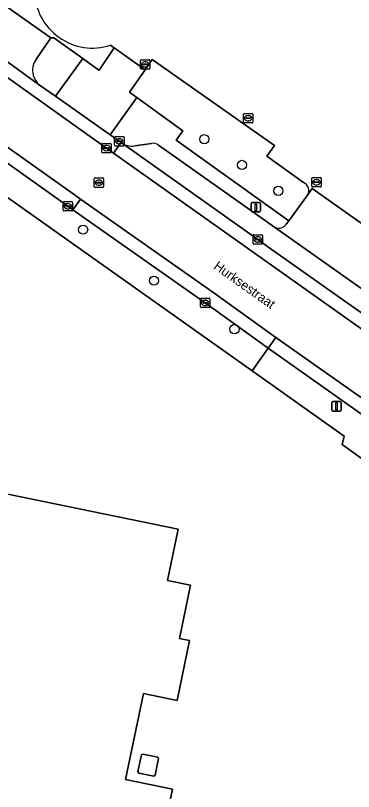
# Model space of a CAD drawing. Extents: x 157692 to 159674, y 381452 to 383291.
# Drawn here: x 158848.6 to 158884.5, y 382546.7 to 382629.4 of the extents above; entities that cross this region are included whole.
import ezdxf

# ---------------------------------------------------------------- set-up
doc = ezdxf.new("R2010")
doc.units = 0
for name, color, linetype in [('IMGEO_Boom', 7, 'Continuous'), ('IMGEO_Erf', 7, 'Continuous'), ('IMGEO_Groenvoorziening', 7, 'Continuous'), ('IMGEO_Kolk', 7, 'Continuous'), ('IMGEO_Lichtmast', 7, 'Continuous'), ('IMGEO_Openbare_ruimte_label', 7, 'Continuous'), ('IMGEO_Pand', 7, 'Continuous'), ('IMGEO_Parkeervlak_open', 7, 'Continuous'), ('IMGEO_Rijbaan_lokaal_gesloten', 7, 'Continuous'), ('IMGEO_Rijbaan_lokaal_open', 7, 'Continuous'), ('IMGEO_Rioolput', 7, 'Continuous'), ('IMGEO_Voetpad_open', 7, 'Continuous')]:
    doc.layers.add(name, color=color, linetype=linetype)

msp = doc.modelspace()

# ---------------------------------------------------------------- linework, layer by layer
at = {"layer": 'IMGEO_Boom'}
for centre in [(158868.641, 382616.248), (158872.656, 382613.511), (158876.523, 382610.753), (158855.745, 382606.614), (158863.285, 382601.179), (158871.85, 382596)]:
    msp.add_circle(centre, 0.489, dxfattribs=at)
at = {"layer": 'IMGEO_Erf'}
for points in [[(159002.332, 382500), (159000.76, 382501.216), (159000, 382501.76), (158990.321, 382508.687), (158983.311, 382513.649), (158918.117, 382560.072), (158891.352, 382579.085), (158890.89, 382578.255), (158883.322, 382583.701), (158883.51, 382584.587), (158873.747, 382591.565), (158821.576, 382628.531)], [(158858.675, 382626.262), (158858.855, 382626.134), (158859.067, 382625.984), (158862.352, 382623.66), (158863.098, 382624.728), (158876.096, 382615.568), (158875.296, 382614.432), (158879.213, 382611.652)], [(158879.636, 382610.297), (158880.139, 382610.995), (158888.489, 382605.069), (158886.581, 382602.363)], [(158836.154, 382580.794), (158865.864, 382574.705), (158864.739, 382569.22), (158867.17, 382568.725), (158866.013, 382563.052), (158867.062, 382562.838), (158865.757, 382556.44), (158862.18, 382557.169), (158860.256, 382548.012), (158865.248, 382546.982), (158864.244, 382542.084), (158860.855, 382525.561), (158855.609, 382526.606), (158856.638, 382531.766), (158851.776, 382532.757), (158850.743, 382527.576), (158850.448, 382527.635), (158851.481, 382532.817), (158821.701, 382538.89)]]:
    msp.add_lwpolyline(points, dxfattribs=at)
msp.add_lwpolyline([(158861.66, 382548.704), (158861.561, 382548.854), (158861.95, 382550.644), (158862.098, 382550.729), (158863.688, 382550.401), (158863.785, 382550.254), (158863.409, 382548.477), (158863.261, 382548.374)], close=True, dxfattribs=at)
for centre, radius, start, end in [((158856.765, 382632.158), 6.198, 181.04601, 287.95087), ((158878.796, 382610.778), 0.968, 330.19696, 64.47738)]:
    msp.add_arc(centre, radius, start, end, dxfattribs=at)
at = {"layer": 'IMGEO_Groenvoorziening'}
for points in [[(158822.823, 382650.335), (158817.813, 382652.434), (158815.882, 382650.221), (158816.184, 382650.112), (158816.485, 382650.003), (158816.653, 382649.827), (158828.502, 382643.944), (158829.096, 382643.49), (158833.383, 382640.454), (158852.305, 382627.052), (158852.616, 382627.067), (158855.715, 382624.856), (158857.174, 382623.802), (158857.439, 382623.61), (158859.067, 382625.984), (158858.855, 382626.134), (158858.675, 382626.262)], [(158879.213, 382611.652), (158875.296, 382614.432), (158876.096, 382615.568), (158863.098, 382624.728), (158862.352, 382623.66)], [(158862.352, 382623.66), (158860.682, 382621.269), (158861.48, 382620.695), (158866.357, 382617.139), (158865.648, 382616.157), (158877.648, 382607.542), (158879.636, 382610.297)]]:
    msp.add_lwpolyline(points, dxfattribs=at)
for centre, radius, start, end in [((158856.765, 382632.158), 6.198, 181.04601, 287.95087), ((158878.796, 382610.778), 0.968, 330.19696, 64.47738)]:
    msp.add_arc(centre, radius, start, end, dxfattribs=at)
at = {"layer": 'IMGEO_Kolk'}
for p, q in [((158861.855, 382623.8), (158861.855, 382624.652)), ((158861.93, 382624.726), (158862.782, 382624.726)), ((158862.856, 382624.652), (158862.856, 382623.8)), ((158862.114, 382624.22), (158862.114, 382624.232)), ((158862.552, 382624.183), (158862.154, 382624.183)), ((158862.157, 382624.269), (158862.555, 382624.269)), ((158862.366, 382623.946), (158862.341, 382623.946)), ((158862.343, 382624.506), (158862.368, 382624.506)), ((158862.598, 382624.232), (158862.598, 382624.22)), ((158862.782, 382623.726), (158861.93, 382623.726)), ((158872.821, 382618.057), (158872.821, 382618.909)), ((158872.896, 382618.983), (158873.748, 382618.983)), ((158873.822, 382618.909), (158873.822, 382618.057)), ((158873.748, 382617.983), (158872.896, 382617.983)), ((158873.08, 382618.477), (158873.08, 382618.489)), ((158873.518, 382618.44), (158873.12, 382618.44)), ((158873.123, 382618.526), (158873.521, 382618.526)), ((158873.332, 382618.203), (158873.307, 382618.203)), ((158873.309, 382618.763), (158873.334, 382618.763)), ((158873.564, 382618.489), (158873.564, 382618.477)), ((158859.098, 382615.6), (158859.098, 382616.452)), ((158859.173, 382616.526), (158860.025, 382616.526)), ((158860.099, 382616.452), (158860.099, 382615.6)), ((158860.025, 382615.526), (158859.173, 382615.526)), ((158859.357, 382616.02), (158859.357, 382616.032)), ((158859.795, 382615.983), (158859.397, 382615.983)), ((158859.4, 382616.069), (158859.798, 382616.069)), ((158859.609, 382615.746), (158859.584, 382615.746)), ((158859.586, 382616.306), (158859.611, 382616.306)), ((158859.841, 382616.032), (158859.841, 382616.02)), ((158880.088, 382611.242), (158880.088, 382612.094)), ((158880.163, 382612.168), (158881.015, 382612.168)), ((158880.347, 382611.662), (158880.347, 382611.674)), ((158880.785, 382611.625), (158880.387, 382611.625)), ((158880.39, 382611.711), (158880.788, 382611.711)), ((158880.599, 382611.388), (158880.574, 382611.388)), ((158880.576, 382611.948), (158880.601, 382611.948)), ((158880.831, 382611.674), (158880.831, 382611.662)), ((158881.089, 382612.094), (158881.089, 382611.242)), ((158881.015, 382611.168), (158880.163, 382611.168)), ((158853.623, 382608.677), (158853.623, 382609.529)), ((158853.698, 382609.603), (158854.55, 382609.603)), ((158853.882, 382609.097), (158853.882, 382609.109)), ((158854.32, 382609.06), (158853.922, 382609.06)), ((158853.925, 382609.146), (158854.323, 382609.146)), ((158854.111, 382609.383), (158854.136, 382609.383)), ((158854.366, 382609.109), (158854.366, 382609.097)), ((158854.624, 382609.529), (158854.624, 382608.677)), ((158854.55, 382608.603), (158853.698, 382608.603)), ((158854.134, 382608.823), (158854.109, 382608.823)), ((158873.829, 382605.144), (158873.829, 382605.996)), ((158873.904, 382606.07), (158874.756, 382606.07)), ((158874.088, 382605.564), (158874.088, 382605.576)), ((158874.131, 382605.613), (158874.529, 382605.613)), ((158874.317, 382605.85), (158874.342, 382605.85)), ((158874.572, 382605.576), (158874.572, 382605.564)), ((158874.83, 382605.996), (158874.83, 382605.144)), ((158874.756, 382605.07), (158873.904, 382605.07)), ((158874.526, 382605.527), (158874.128, 382605.527)), ((158874.34, 382605.29), (158874.315, 382605.29)), ((158868.247, 382598.381), (158868.247, 382599.233)), ((158868.322, 382599.307), (158869.174, 382599.307)), ((158868.735, 382599.087), (158868.76, 382599.087)), ((158869.248, 382599.233), (158869.248, 382598.381)), ((158869.174, 382598.307), (158868.322, 382598.307)), ((158868.506, 382598.801), (158868.506, 382598.813)), ((158868.944, 382598.764), (158868.546, 382598.764)), ((158868.549, 382598.85), (158868.947, 382598.85)), ((158868.758, 382598.527), (158868.733, 382598.527)), ((158868.99, 382598.813), (158868.99, 382598.801))]:
    msp.add_line(p, q, dxfattribs=at)
for points in [[(158861.855, 382623.8), (158861.855, 382624.652)], [(158861.93, 382624.726), (158862.782, 382624.726)], [(158862.856, 382624.652), (158862.856, 382623.8)], [(158862.782, 382623.726), (158861.93, 382623.726)], [(158872.821, 382618.057), (158872.821, 382618.909)], [(158872.896, 382618.983), (158873.748, 382618.983)], [(158873.822, 382618.909), (158873.822, 382618.057)], [(158873.748, 382617.983), (158872.896, 382617.983)], [(158859.098, 382615.6), (158859.098, 382616.452)], [(158859.173, 382616.526), (158860.025, 382616.526)], [(158860.099, 382616.452), (158860.099, 382615.6)], [(158860.025, 382615.526), (158859.173, 382615.526)], [(158880.088, 382611.242), (158880.088, 382612.094)], [(158880.163, 382612.168), (158881.015, 382612.168)], [(158881.089, 382612.094), (158881.089, 382611.242)], [(158881.015, 382611.168), (158880.163, 382611.168)], [(158853.623, 382608.677), (158853.623, 382609.529)], [(158853.698, 382609.603), (158854.55, 382609.603)], [(158854.624, 382609.529), (158854.624, 382608.677)], [(158854.55, 382608.603), (158853.698, 382608.603)], [(158873.829, 382605.144), (158873.829, 382605.996)], [(158873.904, 382606.07), (158874.756, 382606.07)], [(158874.83, 382605.996), (158874.83, 382605.144)], [(158874.756, 382605.07), (158873.904, 382605.07)], [(158868.247, 382598.381), (158868.247, 382599.233)], [(158868.322, 382599.307), (158869.174, 382599.307)], [(158869.248, 382599.233), (158869.248, 382598.381)], [(158869.174, 382598.307), (158868.322, 382598.307)]]:
    msp.add_lwpolyline(points, dxfattribs=at)
for centre, radius, start, end in [((158861.932, 382624.65), 0.0765, 91.55205, 178.44795), ((158861.932, 382624.65), 0.0765, 91.55205, 178.44795), ((158862.78, 382624.65), 0.0765, 1.55205, 88.44795), ((158862.78, 382624.65), 0.0765, 1.55205, 88.44795), ((158861.932, 382623.802), 0.0765, 181.55205, 268.44795), ((158861.932, 382623.802), 0.0765, 181.55205, 268.44795), ((158862.154, 382624.229), 0.0403, 85.87752, 175.75265), ((158862.151, 382624.219), 0.0366, 178.93798, 274.71019), ((158862.555, 382624.226), 0.043, 264.86636, 352.45326), ((158862.559, 382624.231), 0.0386, 1.73085, 96.63898), ((158862.78, 382623.802), 0.0765, 271.55205, 358.44795), ((158862.78, 382623.802), 0.0765, 271.55205, 358.44795), ((158872.898, 382618.907), 0.0765, 91.55205, 178.44795), ((158872.898, 382618.907), 0.0765, 91.55205, 178.44795), ((158873.746, 382618.907), 0.0765, 1.55205, 88.44795), ((158873.746, 382618.907), 0.0765, 1.55205, 88.44795), ((158872.898, 382618.059), 0.0765, 181.55205, 268.44795), ((158872.898, 382618.059), 0.0765, 181.55205, 268.44795), ((158873.12, 382618.486), 0.0403, 85.87752, 175.75265), ((158873.117, 382618.476), 0.0366, 178.93798, 274.71019), ((158873.521, 382618.483), 0.043, 264.86636, 352.45326), ((158873.525, 382618.488), 0.0386, 1.73085, 96.63898), ((158873.746, 382618.059), 0.0765, 271.55205, 358.44795), ((158873.746, 382618.059), 0.0765, 271.55205, 358.44795), ((158859.175, 382616.45), 0.0765, 91.55205, 178.44795), ((158859.175, 382616.45), 0.0765, 91.55205, 178.44795), ((158860.023, 382616.45), 0.0765, 1.55205, 88.44795), ((158860.023, 382616.45), 0.0765, 1.55205, 88.44795), ((158859.175, 382615.602), 0.0765, 181.55205, 268.44795), ((158859.175, 382615.602), 0.0765, 181.55205, 268.44795), ((158859.397, 382616.029), 0.0403, 85.87752, 175.75265), ((158859.394, 382616.019), 0.0366, 178.93798, 274.71019), ((158859.798, 382616.026), 0.043, 264.86636, 352.45326), ((158859.802, 382616.031), 0.0386, 1.73085, 96.63898), ((158860.023, 382615.602), 0.0765, 271.55205, 358.44795), ((158860.023, 382615.602), 0.0765, 271.55205, 358.44795), ((158880.165, 382612.092), 0.0765, 91.55205, 178.44795), ((158880.165, 382612.092), 0.0765, 91.55205, 178.44795), ((158880.387, 382611.671), 0.0403, 85.87752, 175.75265), ((158880.384, 382611.661), 0.0366, 178.93798, 274.71019), ((158880.788, 382611.668), 0.043, 264.86636, 352.45326), ((158880.792, 382611.673), 0.0386, 1.73085, 96.63898), ((158881.013, 382612.092), 0.0765, 1.55205, 88.44795), ((158881.013, 382612.092), 0.0765, 1.55205, 88.44795), ((158880.165, 382611.244), 0.0765, 181.55205, 268.44795), ((158880.165, 382611.244), 0.0765, 181.55205, 268.44795), ((158881.013, 382611.244), 0.0765, 271.55205, 358.44795), ((158881.013, 382611.244), 0.0765, 271.55205, 358.44795), ((158853.7, 382609.527), 0.0765, 91.55205, 178.44795), ((158853.7, 382609.527), 0.0765, 91.55205, 178.44795), ((158853.922, 382609.106), 0.0403, 85.87752, 175.75265), ((158853.919, 382609.096), 0.0366, 178.93798, 274.71019), ((158854.323, 382609.103), 0.043, 264.86636, 352.45326), ((158854.327, 382609.108), 0.0386, 1.73085, 96.63898), ((158854.548, 382609.527), 0.0765, 1.55205, 88.44795), ((158854.548, 382609.527), 0.0765, 1.55205, 88.44795), ((158853.7, 382608.679), 0.0765, 181.55205, 268.44795), ((158853.7, 382608.679), 0.0765, 181.55205, 268.44795), ((158854.548, 382608.679), 0.0765, 271.55205, 358.44795), ((158854.548, 382608.679), 0.0765, 271.55205, 358.44795), ((158873.906, 382605.994), 0.0765, 91.55205, 178.44795), ((158873.906, 382605.994), 0.0765, 91.55205, 178.44795), ((158874.128, 382605.573), 0.0403, 85.87752, 175.75265), ((158874.533, 382605.575), 0.0386, 1.73085, 96.63898), ((158874.754, 382605.994), 0.0765, 1.55205, 88.44795), ((158874.754, 382605.994), 0.0765, 1.55205, 88.44795), ((158873.906, 382605.146), 0.0765, 181.55205, 268.44795), ((158873.906, 382605.146), 0.0765, 181.55205, 268.44795), ((158874.125, 382605.563), 0.0366, 178.93798, 274.71019), ((158874.529, 382605.57), 0.043, 264.86636, 352.45326), ((158874.754, 382605.146), 0.0765, 271.55205, 358.44795), ((158874.754, 382605.146), 0.0765, 271.55205, 358.44795), ((158868.324, 382599.231), 0.0765, 91.55205, 178.44795), ((158868.324, 382599.231), 0.0765, 91.55205, 178.44795), ((158869.172, 382599.231), 0.0765, 1.55205, 88.44795), ((158869.172, 382599.231), 0.0765, 1.55205, 88.44795), ((158868.324, 382598.383), 0.0765, 181.55205, 268.44795), ((158868.324, 382598.383), 0.0765, 181.55205, 268.44795), ((158868.546, 382598.81), 0.0403, 85.87752, 175.75265), ((158868.543, 382598.8), 0.0366, 178.93798, 274.71019), ((158868.947, 382598.807), 0.043, 264.86636, 352.45326), ((158868.951, 382598.812), 0.0386, 1.73085, 96.63898), ((158869.172, 382598.383), 0.0765, 271.55205, 358.44795), ((158869.172, 382598.383), 0.0765, 271.55205, 358.44795)]:
    msp.add_arc(centre, radius, start, end, dxfattribs=at)
for centre, major_axis, ratio, start_param, end_param in [((158862.342, 382624.226), (-0.387, 0.002), 0.722429, 4.712389, 7.853982), ((158862.367, 382624.226), (-0.39, 0.002), 0.717154, 1.570796, 4.712389), ((158873.308, 382618.483), (-0.387, 0.002), 0.722429, 4.712389, 7.853982), ((158873.333, 382618.483), (-0.39, 0.002), 0.717154, 1.570796, 4.712389), ((158859.585, 382616.026), (-0.387, 0.002), 0.722429, 4.712389, 7.853982), ((158859.61, 382616.026), (-0.39, 0.002), 0.717154, 1.570796, 4.712389), ((158880.575, 382611.668), (-0.387, 0.002), 0.722429, 4.712389, 7.853982), ((158880.6, 382611.668), (-0.39, 0.002), 0.717154, 1.570796, 4.712389), ((158854.11, 382609.103), (-0.387, 0.002), 0.722429, 4.712389, 7.853982), ((158854.135, 382609.103), (-0.39, 0.002), 0.717154, 1.570796, 4.712389), ((158874.316, 382605.57), (-0.387, 0.002), 0.722429, 4.712389, 7.853982), ((158874.341, 382605.57), (-0.39, 0.002), 0.717154, 1.570796, 4.712389), ((158868.734, 382598.807), (-0.387, 0.002), 0.722429, 4.712389, 7.853982), ((158868.759, 382598.807), (-0.39, 0.002), 0.717154, 1.570796, 4.712389)]:
    msp.add_ellipse(centre, major_axis=major_axis, ratio=ratio, start_param=start_param, end_param=end_param, dxfattribs=at)
at = {"layer": 'IMGEO_Lichtmast'}
for p, q in [((158873.632, 382608.601), (158873.632, 382609.401)), ((158873.632, 382609.401), (158873.632, 382608.601)), ((158873.732, 382609.501), (158874.522, 382609.501)), ((158874.522, 382609.501), (158873.732, 382609.501)), ((158874.622, 382609.401), (158874.622, 382608.601)), ((158874.622, 382608.601), (158874.622, 382609.401)), ((158874.522, 382608.501), (158873.732, 382608.501)), ((158873.732, 382608.501), (158874.522, 382608.501)), ((158882.32, 382588.282), (158883.11, 382588.282)), ((158883.11, 382588.282), (158882.32, 382588.282)), ((158882.22, 382587.382), (158882.22, 382588.182)), ((158882.22, 382588.182), (158882.22, 382587.382)), ((158883.21, 382588.182), (158883.21, 382587.382)), ((158883.21, 382587.382), (158883.21, 382588.182)), ((158883.11, 382587.282), (158882.32, 382587.282)), ((158882.32, 382587.282), (158883.11, 382587.282))]:
    msp.add_line(p, q, dxfattribs=at)
for points in [[(158874.052, 382609.376), (158874.202, 382609.376), (158874.202, 382608.626), (158874.052, 382608.626), (158874.052, 382609.376)], [(158882.64, 382588.157), (158882.79, 382588.157), (158882.79, 382587.407), (158882.64, 382587.407), (158882.64, 382588.157)]]:
    msp.add_lwpolyline(points, dxfattribs=at)
for centre, start, end in [((158873.732, 382609.401), 90, 180), ((158873.732, 382609.401), 90, 180), ((158874.522, 382609.401), 0, 90), ((158874.522, 382609.401), 360, 90), ((158873.732, 382608.601), 180, 270), ((158873.732, 382608.601), 180, 270), ((158874.522, 382608.601), 270, 0), ((158874.522, 382608.601), 270, 0), ((158882.32, 382588.182), 90, 180), ((158882.32, 382588.182), 90, 180), ((158883.11, 382588.182), 0, 90), ((158883.11, 382588.182), 360, 90), ((158882.32, 382587.382), 180, 270), ((158882.32, 382587.382), 180, 270), ((158883.11, 382587.382), 270, 0), ((158883.11, 382587.382), 270, 0)]:
    msp.add_arc(centre, 0.1, start, end, dxfattribs=at)
at = {"layer": 'IMGEO_Pand'}
msp.add_lwpolyline([(158821.701, 382538.89), (158851.481, 382532.817), (158850.448, 382527.635), (158850.743, 382527.576), (158851.776, 382532.757), (158856.638, 382531.766), (158855.609, 382526.606), (158860.855, 382525.561), (158864.244, 382542.084), (158865.248, 382546.982), (158860.256, 382548.012), (158862.18, 382557.169), (158865.757, 382556.44), (158867.062, 382562.838), (158866.013, 382563.052), (158867.17, 382568.725), (158864.739, 382569.22), (158865.864, 382574.705), (158836.154, 382580.794)], dxfattribs=at)
msp.add_lwpolyline([(158863.261, 382548.374), (158863.409, 382548.477), (158863.785, 382550.254), (158863.688, 382550.401), (158862.098, 382550.729), (158861.95, 382550.644), (158861.561, 382548.854), (158861.66, 382548.704)], close=True, dxfattribs=at)
at = {"layer": 'IMGEO_Parkeervlak_open'}
for points in [[(158850.701, 382624.718), (158852.305, 382627.052), (158833.383, 382640.454), (158829.096, 382643.49), (158826.802, 382640.232)], [(158826.336, 382639.59), (158826.695, 382639.333), (158830.564, 382636.609), (158844.28, 382626.951), (158851.203, 382621.952)], [(158859.78, 382615.893), (158874.33, 382605.57), (158875.774, 382604.548), (158883.958, 382598.757), (158891.071, 382593.723), (158901.219, 382586.503), (158906.81, 382582.525), (158915.236, 382576.539), (158924.73, 382569.794), (158941.367, 382557.941), (158948.158, 382553.099), (158954.148, 382548.827), (158959.843, 382544.766), (158974.147, 382534.627), (158992.367, 382521.662), (159000, 382516.238), (159005.544, 382512.298), (159007.749, 382510.731), (159009.52, 382509.402)], [(158863.014, 382615.794), (158861.262, 382615.541)], [(158909.75, 382582.997), (158907.946, 382584.304), (158901.553, 382588.825), (158901.467, 382588.886), (158885.89, 382599.949), (158876.102, 382606.882), (158863.757, 382615.618)]]:
    msp.add_lwpolyline(points, dxfattribs=at)
for centre, radius, start, end in [((158852.427, 382623.603), 2.055, 147.1308, 233.44244), ((158860.967, 382617.595), 2.075, 235.10802, 278.16971), ((158863.198, 382614.916), 0.897, 51.49592, 101.85118)]:
    msp.add_arc(centre, radius, start, end, dxfattribs=at)
at = {"layer": 'IMGEO_Rijbaan_lokaal_gesloten'}
for points in [[(158830.564, 382636.609), (158829.736, 382635.48), (158843.467, 382625.811), (158858.97, 382614.751), (158859.78, 382615.893), (158859.599, 382616.026), (158858.619, 382616.71), (158852.813, 382620.829), (158851.203, 382621.952), (158844.28, 382626.951)], [(158826.203, 382630.662), (158825.375, 382629.533), (158838.532, 382620.211), (158854.125, 382609.104), (158854.665, 382608.724), (158855.479, 382609.864), (158854.934, 382610.247), (158839.343, 382621.352)], [(158869.561, 382599.949), (158855.479, 382609.864), (158854.665, 382608.724), (158868.749, 382598.808), (158875.448, 382593.992), (158876.261, 382595.131)], [(158876.261, 382595.131), (158875.448, 382593.992), (158886.213, 382586.361), (158893.071, 382581.459), (158893.884, 382582.599), (158887.025, 382587.502)]]:
    msp.add_lwpolyline(points, close=True, dxfattribs=at)
for points in [[(158953.336, 382547.687), (158947.181, 382552.076), (158940.554, 382556.801), (158923.918, 382568.653), (158914.659, 382575.232), (158905.999, 382581.384), (158858.97, 382614.751), (158843.467, 382625.811)], [(158839.343, 382621.352), (158854.934, 382610.247), (158855.479, 382609.864), (158869.561, 382599.949), (158876.261, 382595.131), (158887.025, 382587.502), (158893.884, 382582.599), (158920.512, 382563.634), (158938.029, 382551.171), (158955.558, 382538.753)], [(158954.148, 382548.827), (158948.158, 382553.099), (158941.367, 382557.941), (158924.73, 382569.794), (158915.236, 382576.539), (158906.81, 382582.525), (158901.219, 382586.503), (158891.071, 382593.723), (158883.958, 382598.757), (158875.774, 382604.548), (158874.33, 382605.57), (158859.78, 382615.893), (158858.97, 382614.751), (158905.999, 382581.384), (158914.659, 382575.232), (158923.918, 382568.653), (158940.554, 382556.801), (158947.181, 382552.076), (158953.336, 382547.687)]]:
    msp.add_lwpolyline(points, dxfattribs=at)
at = {"layer": 'IMGEO_Rijbaan_lokaal_open'}
for points in [[(158888.489, 382605.069), (158880.139, 382610.995), (158879.636, 382610.297), (158877.648, 382607.542), (158877.397, 382607.236)], [(158876.102, 382606.882), (158885.89, 382599.949)]]:
    msp.add_lwpolyline(points, dxfattribs=at)
msp.add_arc((158876.566, 382607.73), 0.966, 241.29926, 329.27835, dxfattribs=at)
at = {"layer": 'IMGEO_Rioolput'}
for p, q in [((158857.733, 382614.876), (158857.733, 382615.728)), ((158857.808, 382615.802), (158858.66, 382615.802)), ((158858.221, 382615.582), (158858.246, 382615.582)), ((158858.734, 382615.728), (158858.734, 382614.876)), ((158858.66, 382614.802), (158857.808, 382614.802)), ((158857.992, 382615.296), (158857.992, 382615.308)), ((158858.43, 382615.259), (158858.032, 382615.259)), ((158858.035, 382615.345), (158858.433, 382615.345)), ((158858.244, 382615.022), (158858.219, 382615.022)), ((158858.476, 382615.308), (158858.476, 382615.296)), ((158856.932, 382611.191), (158856.932, 382612.043)), ((158857.007, 382612.117), (158857.859, 382612.117)), ((158857.191, 382611.611), (158857.191, 382611.623)), ((158857.629, 382611.574), (158857.231, 382611.574)), ((158857.234, 382611.66), (158857.632, 382611.66)), ((158857.42, 382611.897), (158857.445, 382611.897)), ((158857.675, 382611.623), (158857.675, 382611.611)), ((158857.933, 382612.043), (158857.933, 382611.191)), ((158857.859, 382611.117), (158857.007, 382611.117)), ((158857.443, 382611.337), (158857.418, 382611.337))]:
    msp.add_line(p, q, dxfattribs=at)
for points in [[(158857.733, 382614.876), (158857.733, 382615.728)], [(158857.808, 382615.802), (158858.66, 382615.802)], [(158858.734, 382615.728), (158858.734, 382614.876)], [(158858.66, 382614.802), (158857.808, 382614.802)], [(158856.932, 382611.191), (158856.932, 382612.043)], [(158857.007, 382612.117), (158857.859, 382612.117)], [(158857.933, 382612.043), (158857.933, 382611.191)], [(158857.859, 382611.117), (158857.007, 382611.117)]]:
    msp.add_lwpolyline(points, dxfattribs=at)
for centre, radius, start, end in [((158857.81, 382615.726), 0.0765, 91.55205, 178.44795), ((158857.81, 382615.726), 0.0765, 91.55205, 178.44795), ((158858.658, 382615.726), 0.0765, 1.55205, 88.44795), ((158858.658, 382615.726), 0.0765, 1.55205, 88.44795), ((158857.81, 382614.878), 0.0765, 181.55205, 268.44795), ((158857.81, 382614.878), 0.0765, 181.55205, 268.44795), ((158858.032, 382615.305), 0.0403, 85.87752, 175.75265), ((158858.029, 382615.295), 0.0366, 178.93798, 274.71019), ((158858.433, 382615.302), 0.043, 264.86636, 352.45326), ((158858.437, 382615.307), 0.0386, 1.73085, 96.63898), ((158858.658, 382614.878), 0.0765, 271.55205, 358.44795), ((158858.658, 382614.878), 0.0765, 271.55205, 358.44795), ((158857.009, 382612.041), 0.0765, 91.55205, 178.44795), ((158857.009, 382612.041), 0.0765, 91.55205, 178.44795), ((158857.231, 382611.62), 0.0403, 85.87752, 175.75265), ((158857.228, 382611.61), 0.0366, 178.93798, 274.71019), ((158857.632, 382611.617), 0.043, 264.86636, 352.45326), ((158857.636, 382611.622), 0.0386, 1.73085, 96.63898), ((158857.857, 382612.041), 0.0765, 1.55205, 88.44795), ((158857.857, 382612.041), 0.0765, 1.55205, 88.44795), ((158857.009, 382611.193), 0.0765, 181.55205, 268.44795), ((158857.009, 382611.193), 0.0765, 181.55205, 268.44795), ((158857.857, 382611.193), 0.0765, 271.55205, 358.44795), ((158857.857, 382611.193), 0.0765, 271.55205, 358.44795)]:
    msp.add_arc(centre, radius, start, end, dxfattribs=at)
for centre, major_axis, ratio, start_param, end_param in [((158858.22, 382615.302), (-0.387, 0.002), 0.722429, 4.712389, 7.853982), ((158858.245, 382615.302), (-0.39, 0.002), 0.717154, 1.570796, 4.712389), ((158857.419, 382611.617), (-0.387, 0.002), 0.722429, 4.712389, 7.853982), ((158857.444, 382611.617), (-0.39, 0.002), 0.717154, 1.570796, 4.712389)]:
    msp.add_ellipse(centre, major_axis=major_axis, ratio=ratio, start_param=start_param, end_param=end_param, dxfattribs=at)
at = {"layer": 'IMGEO_Voetpad_open'}
for points in [[(158821.576, 382628.531), (158873.747, 382591.565), (158875.448, 382593.992), (158868.749, 382598.808), (158854.665, 382608.724), (158854.125, 382609.104), (158838.532, 382620.211)], [(158851.203, 382621.952), (158852.813, 382620.829), (158855.715, 382624.856), (158852.616, 382627.067), (158852.305, 382627.052), (158850.701, 382624.718)], [(158865.648, 382616.157), (158866.357, 382617.139), (158861.48, 382620.695), (158858.619, 382616.71), (158859.599, 382616.026), (158859.78, 382615.893)], [(158861.262, 382615.541), (158863.014, 382615.794)], [(158863.757, 382615.618), (158876.102, 382606.882)], [(158877.397, 382607.236), (158877.648, 382607.542), (158865.648, 382616.157)]]:
    msp.add_lwpolyline(points, dxfattribs=at)
for points in [[(158862.352, 382623.66), (158859.067, 382625.984), (158857.439, 382623.61), (158857.174, 382623.802), (158855.715, 382624.856), (158852.813, 382620.829), (158858.619, 382616.71), (158861.48, 382620.695), (158860.682, 382621.269)], [(158893.071, 382581.459), (158886.213, 382586.361), (158875.448, 382593.992), (158873.747, 382591.565), (158883.51, 382584.587), (158883.322, 382583.701), (158890.89, 382578.255), (158891.352, 382579.085)]]:
    msp.add_lwpolyline(points, close=True, dxfattribs=at)
for centre, radius, start, end in [((158852.427, 382623.603), 2.055, 147.1308, 233.44244), ((158860.967, 382617.595), 2.075, 235.10802, 278.16971), ((158863.198, 382614.916), 0.897, 51.49592, 101.85118), ((158876.566, 382607.73), 0.966, 241.29926, 329.27835)]:
    msp.add_arc(centre, radius, start, end, dxfattribs=at)

# ---------------------------------------------------------------- texts
at = {"layer": 'IMGEO_Openbare_ruimte_label'}
msp.add_text('Hurksestraat', height=1, rotation=324.60889, dxfattribs=at).set_placement((158869.552, 382602.513))

doc.saveas('drawing.dxf')
